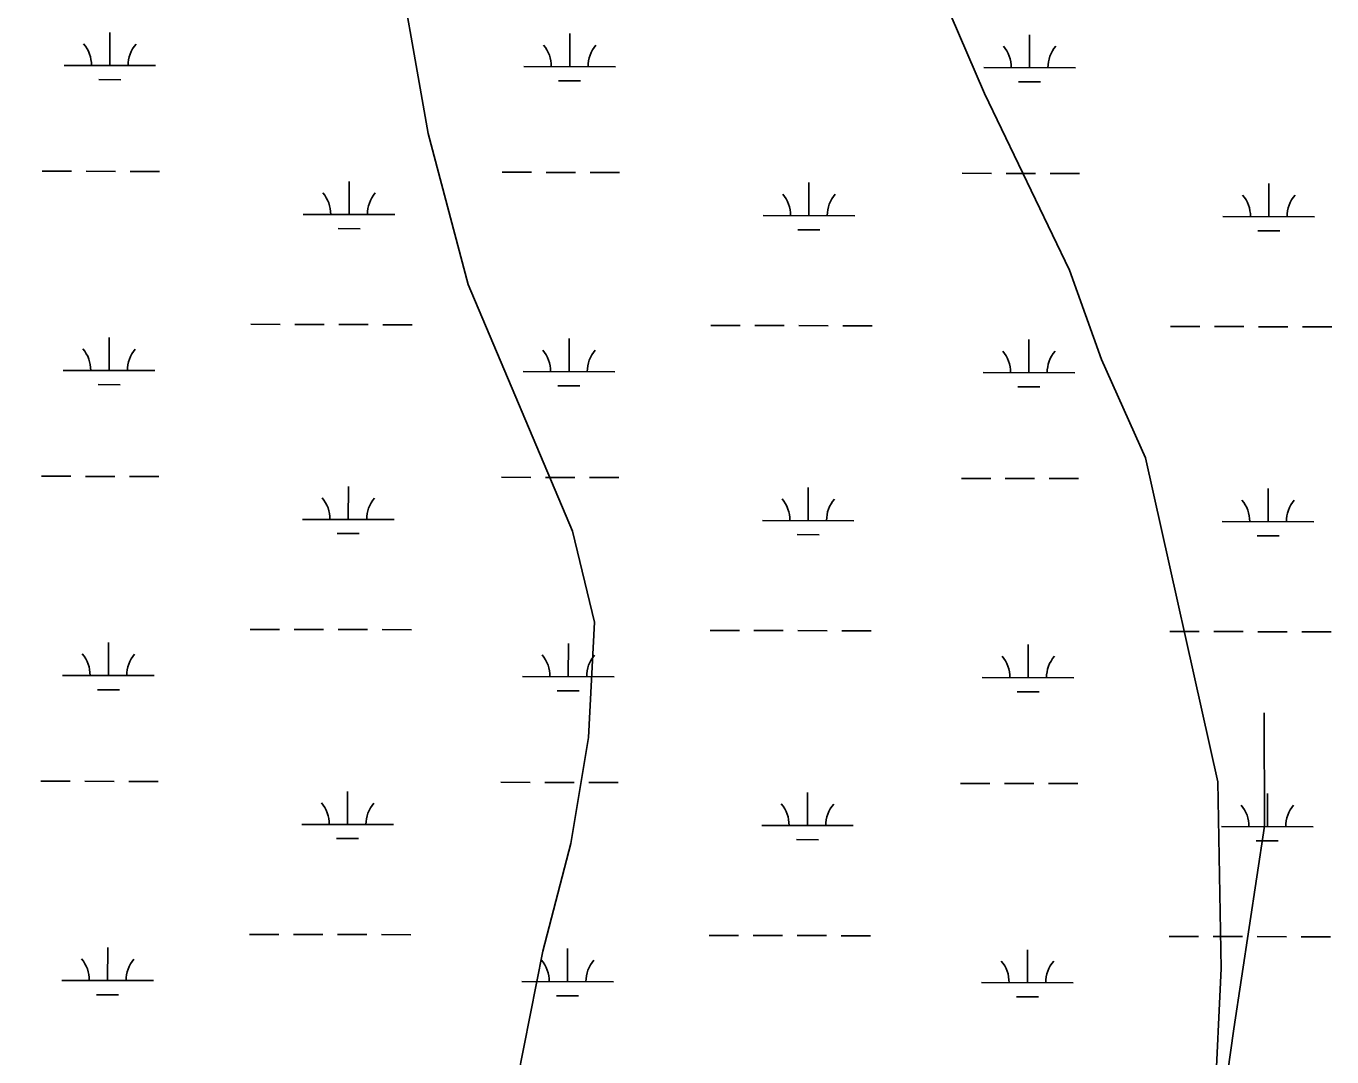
# Model space of a CAD drawing. Extents: x 3177385 to 3215275, y 903885 to 929304.
# Drawn here: x 3187898 to 3189323, y 918463 to 919587 of the extents above; entities that cross this region are included whole.
import ezdxf

# ---------------------------------------------------------------- set-up
doc = ezdxf.new("R2010")
doc.units = 0
doc.layers.add('V-TOPO-SHOR', color=7, linetype='Continuous')
doc.layers.add('V-WETL-SWMP', color=7, linetype='Continuous')

msp = doc.modelspace()

# ---------------------------------------------------------------- linework, layer by layer
at = {"layer": 'V-TOPO-SHOR'}
for points in [[(3188145.7, 920432.7), (3188494, 920193.5), (3188638.3, 920041.7), (3188800.8, 919835.4), (3188879.4, 919663.9), (3188944.1, 919513.3), (3189036.8, 919320.8), (3189071.9, 919223.2), (3189119.7, 919115.8), (3189198.8, 918762.7), (3189202.2, 918558.9), (3189195.4, 918413.6)], [(3188295.7, 919702.8), (3188336.8, 919469.7), (3188380.5, 919305.1), (3188494.3, 919035.9), (3188518.3, 918936.8), (3188511.7, 918811.1), (3188492.5, 918695.2), (3188462.1, 918577.8), (3188434.5, 918438.1), (3188413.8, 918333.3), (3188390.3, 918250.9), (3188327.6, 918208.8)], [(3186927.9, 918089.5), (3186990.7, 917992.4), (3187103, 917960.4), (3187188.9, 917894), (3187261.4, 917810.5), (3187345.6, 917635.6), (3187452.8, 917401.8), (3187512.1, 917301.1), (3187592.4, 917156.6), (3187647.8, 917086.4), (3187703.2, 917016.1), (3187789, 916949.7), (3187853.8, 916927), (3188000.5, 916868.4), (3188244, 916899.5), (3188352.2, 917021.6), (3188464.2, 917113.3), (3189010.5, 917801.8), (3189114.5, 918078.1), (3189191.8, 918320), (3189216.1, 918493.2), (3189249.8, 918714.1), (3189249.4, 918837.8)]]:
    msp.add_lwpolyline(points, dxfattribs=at)
at = {"layer": 'V-WETL-SWMP'}
for p, q in [((3187989.4, 919543.9), (3187989.5, 919579.9)), ((3188491.4, 919542.7), (3188491.4, 919578.7)), ((3188993.3, 919541.5), (3188993.3, 919577.5)), ((3187939.5, 919544), (3188039.4, 919543.8)), ((3188441.4, 919542.8), (3188541.4, 919542.6)), ((3187977.4, 919528.5), (3188001.4, 919528.4)), ((3188943.3, 919541.7), (3189043.3, 919541.4)), ((3188479.3, 919527.3), (3188503.3, 919527.2)), ((3188981.2, 919526.1), (3189005.2, 919526.1)), ((3187915.8, 919428.6), (3187947.8, 919428.5)), ((3187963.8, 919428.5), (3187995.8, 919428.4)), ((3188011.8, 919428.4), (3188043.8, 919428.3)), ((3188250.5, 919381.4), (3188250.6, 919417.4)), ((3188417.7, 919427.4), (3188449.7, 919427.4)), ((3188465.7, 919427.3), (3188497.7, 919427.3)), ((3188513.7, 919427.2), (3188545.7, 919427.1)), ((3188752.4, 919380.2), (3188752.5, 919416.2)), ((3188919.6, 919426.3), (3188951.6, 919426.2)), ((3188967.6, 919426.2), (3188999.6, 919426.1)), ((3189015.6, 919426.1), (3189047.6, 919426)), ((3189254.3, 919379.1), (3189254.4, 919415.1)), ((3188200.5, 919381.5), (3188300.5, 919381.3)), ((3188702.4, 919380.4), (3188802.4, 919380.1)), ((3189204.3, 919379.2), (3189304.3, 919379)), ((3188238.5, 919366), (3188262.5, 919365.9)), ((3188740.4, 919364.8), (3188764.4, 919364.8)), ((3189242.3, 919363.7), (3189266.3, 919363.6)), ((3188143.4, 919261.6), (3188175.4, 919261.5)), ((3188191.4, 919261.5), (3188223.4, 919261.4)), ((3188239.4, 919261.4), (3188271.4, 919261.3)), ((3188287.4, 919261.2), (3188319.4, 919261.2)), ((3188645.3, 919260.4), (3188677.3, 919260.3)), ((3188693.3, 919260.3), (3188725.3, 919260.2)), ((3188741.3, 919260.2), (3188773.3, 919260.1)), ((3188789.3, 919260.1), (3188821.3, 919260)), ((3189147.2, 919259.2), (3189179.2, 919259.2)), ((3189195.2, 919259.1), (3189227.2, 919259.1)), ((3189243.2, 919259), (3189275.2, 919258.9)), ((3189291.2, 919258.9), (3189323.2, 919258.8)), ((3187988.7, 919211.2), (3187988.8, 919247.2)), ((3188490.6, 919210), (3188490.7, 919246)), ((3188992.5, 919208.9), (3188992.6, 919244.9)), ((3187938.7, 919211.3), (3188038.7, 919211.1)), ((3188440.6, 919210.1), (3188540.6, 919209.9)), ((3188942.5, 919209), (3189042.5, 919208.7)), ((3187976.6, 919195.8), (3188000.6, 919195.7)), ((3188478.5, 919194.6), (3188502.5, 919194.6)), ((3188980.5, 919193.5), (3189004.5, 919193.4)), ((3187915, 919095.9), (3187947, 919095.9)), ((3187963, 919095.8), (3187995, 919095.8)), ((3188011, 919095.7), (3188043, 919095.6)), ((3188416.9, 919094.8), (3188448.9, 919094.7)), ((3188464.9, 919094.7), (3188496.9, 919094.6)), ((3188512.9, 919094.5), (3188544.9, 919094.5)), ((3188918.8, 919093.6), (3188950.8, 919093.5)), ((3188966.8, 919093.5), (3188998.8, 919093.4)), ((3189014.8, 919093.4), (3189046.8, 919093.3)), ((3188249.7, 919048.7), (3188249.8, 919084.7)), ((3188751.6, 919047.6), (3188751.7, 919083.6)), ((3189253.5, 919046.4), (3189253.6, 919082.4)), ((3188199.7, 919048.8), (3188299.7, 919048.6)), ((3188701.6, 919047.7), (3188801.6, 919047.4)), ((3189203.5, 919046.5), (3189303.5, 919046.3)), ((3188237.7, 919033.3), (3188261.7, 919033.3)), ((3188739.6, 919032.2), (3188763.6, 919032.1)), ((3189241.5, 919031), (3189265.5, 919030.9)), ((3188142.6, 918928.9), (3188174.6, 918928.8)), ((3188190.6, 918928.8), (3188222.6, 918928.7)), ((3188238.6, 918928.7), (3188270.6, 918928.6)), ((3188286.6, 918928.6), (3188318.6, 918928.5)), ((3188644.5, 918927.7), (3188676.5, 918927.7)), ((3188692.5, 918927.6), (3188724.5, 918927.6)), ((3188740.5, 918927.5), (3188772.5, 918927.4)), ((3188788.5, 918927.4), (3188820.5, 918927.3)), ((3189146.4, 918926.6), (3189178.4, 918926.5)), ((3189194.4, 918926.5), (3189226.4, 918926.4)), ((3189242.4, 918926.3), (3189274.4, 918926.3)), ((3189290.4, 918926.2), (3189322.4, 918926.2)), ((3187987.9, 918878.5), (3187988, 918914.5)), ((3188489.8, 918877.4), (3188489.9, 918913.4)), ((3188991.7, 918876.2), (3188991.8, 918912.2)), ((3187937.9, 918878.6), (3188037.9, 918878.4)), ((3188439.8, 918877.5), (3188539.8, 918877.2)), ((3188941.7, 918876.3), (3189041.7, 918876.1)), ((3187975.9, 918863.1), (3187999.9, 918863.1)), ((3188477.8, 918862), (3188501.8, 918861.9)), ((3188979.7, 918860.8), (3189003.7, 918860.7)), ((3187914.2, 918763.3), (3187946.2, 918763.2)), ((3187962.2, 918763.2), (3187994.2, 918763.1)), ((3188010.2, 918763), (3188042.2, 918763)), ((3188416.1, 918762.1), (3188448.1, 918762)), ((3188464.1, 918762), (3188496.1, 918761.9)), ((3188512.1, 918761.9), (3188544.1, 918761.8)), ((3188918, 918760.9), (3188950, 918760.9)), ((3188966, 918760.8), (3188998, 918760.7)), ((3189014, 918760.7), (3189046, 918760.6)), ((3188249, 918716.1), (3188249, 918752.1)), ((3188750.9, 918714.9), (3188751, 918750.9)), ((3189252.8, 918713.7), (3189252.9, 918749.7)), ((3188199, 918716.2), (3188299, 918715.9)), ((3188700.9, 918715), (3188800.9, 918714.8)), ((3189202.8, 918713.8), (3189302.8, 918713.6)), ((3188236.9, 918700.7), (3188260.9, 918700.6)), ((3188738.8, 918699.5), (3188762.8, 918699.4)), ((3189240.7, 918698.3), (3189264.7, 918698.3)), ((3188141.8, 918596.2), (3188173.8, 918596.2)), ((3188189.8, 918596.1), (3188221.8, 918596)), ((3188237.8, 918596), (3188269.8, 918595.9)), ((3188285.8, 918595.9), (3188317.8, 918595.8)), ((3188643.7, 918595.1), (3188675.7, 918595)), ((3188691.7, 918595), (3188723.7, 918594.9)), ((3188739.7, 918594.8), (3188771.7, 918594.8)), ((3188787.7, 918594.7), (3188819.7, 918594.7)), ((3189145.7, 918593.9), (3189177.7, 918593.8)), ((3189193.7, 918593.8), (3189225.7, 918593.7)), ((3189241.6, 918593.7), (3189273.6, 918593.6)), ((3189289.6, 918593.6), (3189321.6, 918593.5)), ((3187987.1, 918545.9), (3187987.2, 918581.9)), ((3188489, 918544.7), (3188489.1, 918580.7)), ((3188990.9, 918543.5), (3188991, 918579.5)), ((3187937.1, 918546), (3188037.1, 918545.7)), ((3188439, 918544.8), (3188539, 918544.6)), ((3188940.9, 918543.6), (3189040.9, 918543.4)), ((3187975.1, 918530.4), (3187999.1, 918530.4)), ((3188477, 918529.3), (3188501, 918529.2)), ((3188978.9, 918528.1), (3189002.9, 918528.1))]:
    msp.add_line(p, q, dxfattribs=at)
for centre, start, end in [((3187934.2, 919544.5), 359.0948, 40.6385), ((3188044.7, 919544.2), 139.0948, 180.6385), ((3188436.1, 919543.3), 359.0948, 40.6385), ((3188546.6, 919543.1), 139.0948, 180.6385), ((3188938, 919542.1), 359.0948, 40.6385), ((3189048.5, 919541.9), 139.0948, 180.6385), ((3188195.3, 919382), 359.0948, 40.6385), ((3188305.8, 919381.8), 139.0948, 180.6385), ((3188697.2, 919380.8), 359.0948, 40.6385), ((3188807.7, 919380.6), 139.0948, 180.6385), ((3189199.1, 919379.7), 359.0948, 40.6385), ((3189309.6, 919379.4), 139.0948, 180.6385), ((3187933.4, 919211.8), 359.0948, 40.6385), ((3188043.9, 919211.5), 139.0948, 180.6385), ((3188435.3, 919210.6), 359.0948, 40.6385), ((3188545.8, 919210.4), 139.0948, 180.6385), ((3188937.2, 919209.5), 359.0948, 40.6385), ((3189047.7, 919209.2), 139.0948, 180.6385), ((3188194.5, 919049.3), 359.0948, 40.6385), ((3188305, 919049.1), 139.0948, 180.6385), ((3188696.4, 919048.2), 359.0948, 40.6385), ((3188806.9, 919047.9), 139.0948, 180.6385), ((3189198.3, 919047), 359.0948, 40.6385), ((3189308.8, 919046.7), 139.0948, 180.6385), ((3187932.7, 918879.1), 359.0948, 40.6385), ((3188043.1, 918878.9), 139.0948, 180.6385), ((3188434.6, 918878), 359.0948, 40.6385), ((3188545.1, 918877.7), 139.0948, 180.6385), ((3188936.5, 918876.8), 359.0948, 40.6385), ((3189047, 918876.5), 139.0948, 180.6385), ((3188193.7, 918716.7), 359.0948, 40.6385), ((3188304.2, 918716.4), 139.0948, 180.6385), ((3188695.6, 918715.5), 359.0948, 40.6385), ((3188806.1, 918715.2), 139.0948, 180.6385), ((3189197.5, 918714.3), 359.0948, 40.6385), ((3189308, 918714.1), 139.0948, 180.6385), ((3187931.9, 918546.5), 359.0948, 40.6385), ((3188042.4, 918546.2), 139.0948, 180.6385), ((3188433.8, 918545.3), 359.0948, 40.6385), ((3188544.3, 918545), 139.0948, 180.6385), ((3188935.7, 918544.1), 359.0948, 40.6385), ((3189046.2, 918543.9), 139.0948, 180.6385)]:
    msp.add_arc(centre, 35.2, start, end, dxfattribs=at)

doc.saveas('drawing.dxf')
